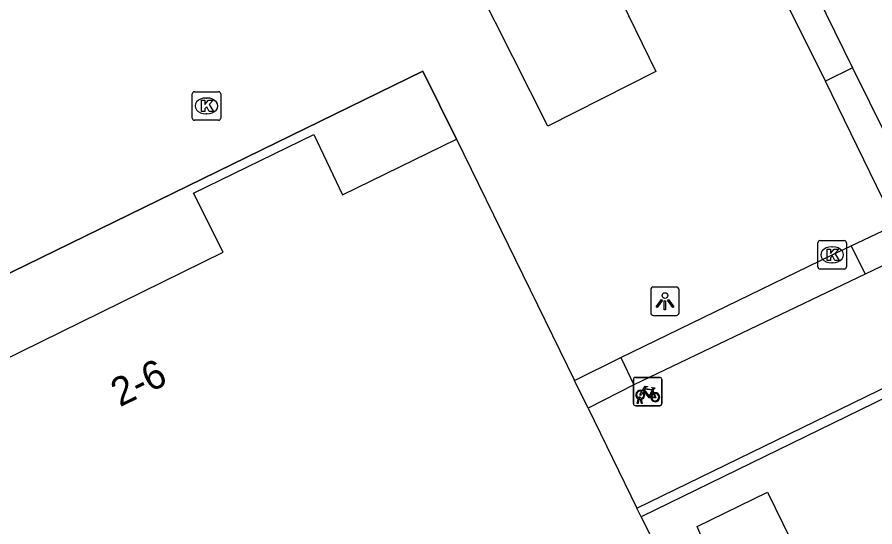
# Model space of a CAD drawing. Extents: x 160457 to 162082, y 388340 to 389736.
# Drawn here: x 161002.74 to 161032.93, y 388844.82 to 388862.74 of the extents above; entities that cross this region are included whole.
import ezdxf

# ---------------------------------------------------------------- set-up
doc = ezdxf.new("R2010")
doc.units = 0
for name, color, linetype in [('IMGEO_Fietsenrek', 7, 'Continuous'), ('IMGEO_Kolk', 7, 'Continuous'), ('IMGEO_Lichtpunt', 7, 'Continuous'), ('IMGEO_Muur', 7, 'Continuous'), ('IMGEO_Pand', 7, 'Continuous'), ('IMGEO_Pand_nummerreeks', 7, 'Continuous'), ('IMGEO_Pand_overbouw', 7, 'Continuous'), ('IMGEO_Voetgangersgebied_open', 7, 'Continuous'), ('IMGEO_Voetpad_open', 7, 'Continuous')]:
    doc.layers.add(name, color=color, linetype=linetype)

msp = doc.modelspace()

# ---------------------------------------------------------------- linework, layer by layer
at = {"layer": 'IMGEO_Fietsenrek'}
for p, q in [((161024.508, 388850.074), (161025.349, 388850.074)), ((161025.349, 388850.074), (161024.508, 388850.074)), ((161024.433, 388849.149), (161024.433, 388849.99)), ((161024.433, 388849.99), (161024.433, 388849.149)), ((161025.433, 388849.999), (161025.433, 388849.158)), ((161025.433, 388849.158), (161025.433, 388849.999)), ((161025.12, 388849.623), (161025.156, 388849.528)), ((161024.56, 388849.158), (161024.599, 388849.318)), ((161024.594, 388849.158), (161024.56, 388849.158)), ((161024.629, 388849.306), (161024.594, 388849.158)), ((161024.671, 388849.33), (161024.67, 388849.334)), ((161024.712, 388849.158), (161024.678, 388849.3)), ((161024.702, 388849.341), (161024.703, 388849.334)), ((161024.71, 388849.304), (161024.745, 388849.158)), ((161024.745, 388849.158), (161024.712, 388849.158)), ((161025.358, 388849.074), (161024.517, 388849.074)), ((161024.517, 388849.074), (161025.358, 388849.074))]:
    msp.add_line(p, q, dxfattribs=at)
for points in [[(161024.746, 388849.6), (161024.841, 388849.764), (161024.927, 388849.75), (161024.929, 388849.741), (161024.873, 388849.73), (161024.846, 388849.685), (161025.102, 388849.644)], [(161025.102, 388849.644), (161025.127, 388849.693), (161025.121, 388849.697), (161025.098, 388849.701), (161025.086, 388849.708), (161025.085, 388849.711), (161025.087, 388849.716), (161025.182, 388849.701), (161025.184, 388849.691), (161025.174, 388849.678), (161025.162, 388849.672), (161025.148, 388849.678), (161025.12, 388849.623)], [(161024.767, 388849.548), (161024.715, 388849.458), (161024.675, 388849.433), (161024.676, 388849.48), (161024.731, 388849.574)], [(161025.042, 388849.356), (161024.992, 388849.356), (161024.801, 388849.607), (161024.782, 388849.575)], [(161025.089, 388849.619), (161024.832, 388849.66), (161024.815, 388849.631), (161024.982, 388849.411), (161025.089, 388849.619)], [(161025.137, 388849.521), (161025.107, 388849.598), (161024.998, 388849.38), (161025.041, 388849.38)], [(161025.071, 388849.38), (161025.191, 388849.379), (161025.147, 388849.493)], [(161025.167, 388849.5), (161025.222, 388849.355), (161025.072, 388849.355)]]:
    msp.add_lwpolyline(points, dxfattribs=at)
for centre, radius, start, end in [((161024.511, 388849.996), 0.0779, 92.4484, 184.2845), ((161024.511, 388849.996), 0.0779, 92.4484, 184.2845), ((161025.355, 388849.996), 0.0779, 2.4484, 94.2845), ((161025.355, 388849.996), 0.0779, 2.4484, 94.2845), ((161024.673, 388849.459), 0.159, 62.6766, 242.1369), ((161024.673, 388849.459), 0.129, 63.3192, 238.903), ((161024.673, 388849.459), 0.129, 283.6043, 43.4302), ((161024.673, 388849.459), 0.159, 283.5766, 46.6042), ((161025.2, 388849.375), 0.159, 113.3408, 178.3217), ((161025.2, 388849.375), 0.159, 187.0065, 105.7708), ((161025.2, 388849.375), 0.129, 113.923, 177.9556), ((161025.2, 388849.375), 0.129, 188.6715, 104.5883), ((161024.511, 388849.152), 0.0779, 182.4484, 274.2845), ((161024.511, 388849.152), 0.0779, 182.4484, 274.2845), ((161024.653, 388849.33), 0.0499, 12.8025, 158.6934), ((161024.673, 388849.459), 0.159, 253.9967, 271.7867), ((161024.653, 388849.33), 0.0174, 12.8025, 163.4502), ((161024.673, 388849.459), 0.129, 253.415, 269.0204), ((161025.355, 388849.152), 0.0779, 272.4484, 4.2845), ((161025.355, 388849.152), 0.0779, 272.4484, 4.2845)]:
    msp.add_arc(centre, radius, start, end, dxfattribs=at)
at = {"layer": 'IMGEO_Kolk'}
for p, q in [((161008.901, 388859.195), (161008.901, 388860.047)), ((161008.976, 388860.121), (161009.828, 388860.121)), ((161009.902, 388860.047), (161009.902, 388859.195)), ((161009.389, 388859.901), (161009.414, 388859.901)), ((161009.828, 388859.121), (161008.976, 388859.121)), ((161009.412, 388859.341), (161009.387, 388859.341)), ((161031.004, 388854.883), (161031.856, 388854.883)), ((161030.929, 388853.957), (161030.929, 388854.809)), ((161031.417, 388854.663), (161031.442, 388854.663)), ((161031.93, 388854.809), (161031.93, 388853.957)), ((161031.44, 388854.103), (161031.415, 388854.103)), ((161031.856, 388853.883), (161031.004, 388853.883))]:
    msp.add_line(p, q, dxfattribs=at)
for points in [[(161008.901, 388859.195), (161008.901, 388860.047)], [(161008.976, 388860.121), (161009.828, 388860.121)], [(161009.902, 388860.047), (161009.902, 388859.195)], [(161009.222, 388859.821), (161009.345, 388859.821), (161009.345, 388859.67), (161009.475, 388859.821), (161009.639, 388859.821), (161009.493, 388859.67), (161009.646, 388859.421), (161009.494, 388859.421), (161009.409, 388859.585), (161009.345, 388859.518), (161009.345, 388859.421), (161009.222, 388859.421), (161009.222, 388859.821)], [(161009.828, 388859.121), (161008.976, 388859.121)], [(161031.004, 388854.883), (161031.856, 388854.883)], [(161030.929, 388853.957), (161030.929, 388854.809)], [(161031.25, 388854.583), (161031.373, 388854.583), (161031.373, 388854.432), (161031.503, 388854.583), (161031.667, 388854.583), (161031.521, 388854.432), (161031.674, 388854.183), (161031.522, 388854.183), (161031.437, 388854.347), (161031.373, 388854.28), (161031.373, 388854.183), (161031.25, 388854.183), (161031.25, 388854.583)], [(161031.93, 388854.809), (161031.93, 388853.957)], [(161031.856, 388853.883), (161031.004, 388853.883)]]:
    msp.add_lwpolyline(points, dxfattribs=at)
for centre, start, end in [((161008.978, 388860.045), 91.552, 178.448), ((161008.978, 388860.045), 91.552, 178.448), ((161009.826, 388860.045), 1.552, 88.448), ((161009.826, 388860.045), 1.552, 88.448), ((161008.978, 388859.197), 181.552, 268.448), ((161008.978, 388859.197), 181.552, 268.448), ((161009.826, 388859.197), 271.552, 358.448), ((161009.826, 388859.197), 271.552, 358.448), ((161031.006, 388854.807), 91.552, 178.448), ((161031.006, 388854.807), 91.552, 178.448), ((161031.854, 388854.807), 1.552, 88.448), ((161031.854, 388854.807), 1.552, 88.448), ((161031.006, 388853.959), 181.552, 268.448), ((161031.006, 388853.959), 181.552, 268.448), ((161031.854, 388853.959), 271.552, 358.448), ((161031.854, 388853.959), 271.552, 358.448)]:
    msp.add_arc(centre, 0.0765, start, end, dxfattribs=at)
for centre, major_axis, ratio, start_param, end_param in [((161009.388, 388859.621), (-0.387, 0.002), 0.722429, 4.712389, 7.853982), ((161009.413, 388859.621), (-0.39, 0.002), 0.717154, 1.570796, 4.712389), ((161031.416, 388854.383), (-0.387, 0.002), 0.722429, 4.712389, 7.853982), ((161031.441, 388854.383), (-0.39, 0.002), 0.717154, 1.570796, 4.712389)]:
    msp.add_ellipse(centre, major_axis=major_axis, ratio=ratio, start_param=start_param, end_param=end_param, dxfattribs=at)
at = {"layer": 'IMGEO_Lichtpunt'}
for p, q in [((161025.044, 388853.154), (161025.044, 388852.347)), ((161025.044, 388853.154), (161025.044, 388852.347)), ((161025.946, 388853.249), (161025.138, 388853.249)), ((161025.946, 388853.249), (161025.138, 388853.249)), ((161026.04, 388852.347), (161026.04, 388853.154)), ((161026.04, 388852.347), (161026.04, 388853.154)), ((161025.138, 388852.253), (161025.946, 388852.253)), ((161025.138, 388852.253), (161025.946, 388852.253))]:
    msp.add_line(p, q, dxfattribs=at)
for points in [[(161025.418, 388852.818), (161025.457, 388852.79), (161025.269, 388852.528), (161025.231, 388852.555), (161025.418, 388852.818)], [(161025.52, 388852.77), (161025.567, 388852.77), (161025.567, 388852.448), (161025.52, 388852.448), (161025.52, 388852.77)], [(161025.63, 388852.79), (161025.668, 388852.817), (161025.855, 388852.555), (161025.816, 388852.527), (161025.63, 388852.79)]]:
    msp.add_lwpolyline(points, dxfattribs=at)
msp.add_circle((161025.543, 388852.952), 0.0994, dxfattribs=at)
for centre, start, end in [((161025.138, 388853.154), 90, 180), ((161025.138, 388853.154), 90, 180), ((161025.946, 388853.154), 0, 90), ((161025.946, 388853.154), 0, 90), ((161025.138, 388852.347), 180, 270), ((161025.138, 388852.347), 180, 270), ((161025.946, 388852.347), 270, 0), ((161025.946, 388852.347), 270, 360)]:
    msp.add_arc(centre, 0.0946, start, end, dxfattribs=at)
at = {"layer": 'IMGEO_Muur'}
for points in [[(161024.557, 388845.477), (161040.679, 388853.319), (161039.373, 388855.998), (161039.679, 388856.145)], [(161037.267, 388851.277), (161035.31, 388850.339), (161024.71, 388845.165)]]:
    msp.add_lwpolyline(points, dxfattribs=at)
at = {"layer": 'IMGEO_Pand'}
for points in [[(160994.388, 388846.828), (161000, 388849.579), (161009.991, 388854.476), (161008.95, 388856.554), (161013.176, 388858.615), (161014.196, 388856.492), (161018.202, 388858.451)], [(161018.202, 388858.451), (161022.36, 388849.963)], [(161022.835, 388848.993), (161022.36, 388849.963)], [(161022.835, 388848.993), (161024.557, 388845.477)], [(161024.71, 388845.165), (161024.557, 388845.477)], [(161024.71, 388845.165), (161025.4, 388843.757), (161026.833, 388844.465)]]:
    msp.add_lwpolyline(points, dxfattribs=at)
at = {"layer": 'IMGEO_Pand_overbouw'}
msp.add_lwpolyline([(160994.388, 388846.828), (161000, 388849.579), (161009.991, 388854.476), (161008.95, 388856.554), (161013.176, 388858.615), (161014.196, 388856.492), (161018.202, 388858.451), (161017.024, 388860.849), (160993.231, 388849.232)], close=True, dxfattribs=at)
at = {"layer": 'IMGEO_Voetgangersgebied_open'}
for points in [[(161015.259, 388871.119), (161019.226, 388873.12), (161025.216, 388860.835), (161021.414, 388858.916), (161015.259, 388871.119)], [(160994.388, 388846.828), (160993.231, 388849.232), (161017.024, 388860.849), (161018.202, 388858.451)]]:
    msp.add_lwpolyline(points, dxfattribs=at)
at = {"layer": 'IMGEO_Voetpad_open'}
for points in [[(161028.439, 388868.528), (161032.15, 388860.965)], [(161031.19, 388860.496), (161029.643, 388863.612), (161027.472, 388868.057)], [(161032.15, 388860.965), (161031.19, 388860.496)], [(161032.15, 388860.965), (161035.133, 388854.927), (161032.594, 388853.709)], [(161032.104, 388854.699), (161033.656, 388855.442), (161031.19, 388860.496)], [(161023.99, 388850.767), (161031.431, 388854.382), (161032.104, 388854.699)], [(161032.104, 388854.699), (161032.594, 388853.709)], [(161032.594, 388853.709), (161024.453, 388849.805)], [(161022.36, 388849.963), (161023.99, 388850.767)], [(161023.99, 388850.767), (161024.453, 388849.805)], [(161024.453, 388849.805), (161022.835, 388848.993)], [(161026.833, 388844.465), (161026.674, 388844.824), (161029.15, 388846.035), (161037.828, 388828.327), (161041.106, 388829.921), (161042.285, 388827.496), (161035.073, 388823.978)]]:
    msp.add_lwpolyline(points, dxfattribs=at)

# ---------------------------------------------------------------- texts
at = {"layer": 'IMGEO_Pand_nummerreeks'}
msp.add_text('2-6', height=1, rotation=26.0152, dxfattribs=at).set_placement((161006.352, 388849.018))

doc.saveas('drawing.dxf')
